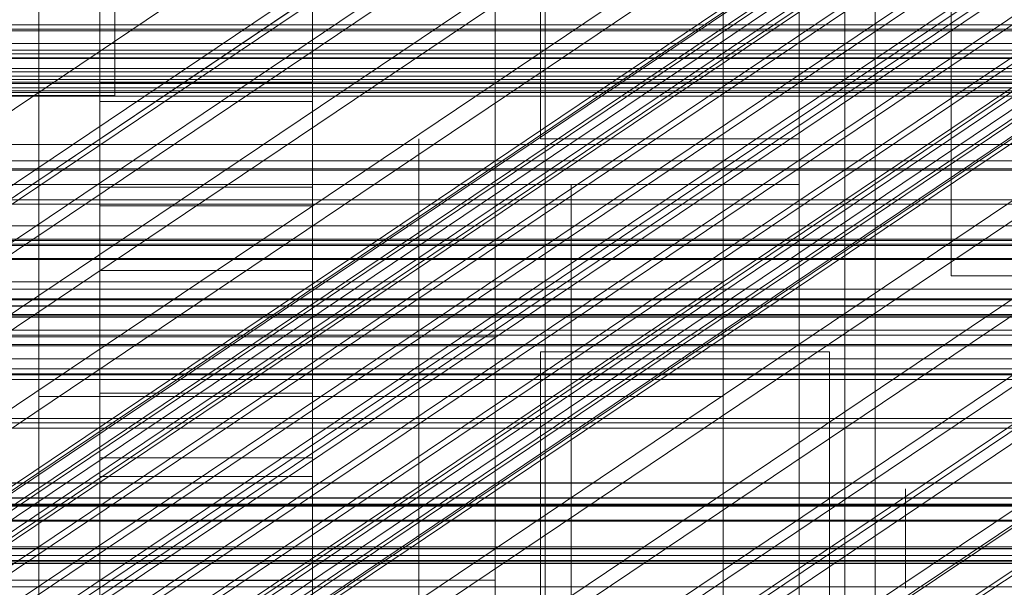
# Model space of a CAD drawing. Header units: millimetres. Extents: x -4395 to 65662, y -65530 to 6847.
# Tile 266 of 656: x 194 to 258, y -34735 to -34698. Entities that reach past the tile are written whole.
import ezdxf

# ---------------------------------------------------------------- set-up
doc = ezdxf.new("R2010")
doc.units = ezdxf.units.MM
for name, color, linetype, lineweight in [('COTAS_O', 1, 'Continuous', 0), ('COTAS_P', 1, 'Continuous', 0), ('frontal_briquetadora', 7, 'Continuous', 0), ('frontal_C01', 7, 'Continuous', 0), ('frontal_C02', 7, 'Continuous', 0), ('frontal_C03', 7, 'Continuous', 0), ('frontal_C04', 7, 'Continuous', 0), ('frontal_C05', 7, 'Continuous', 0), ('frontal_CHUTE_GRIZZLY_SEPARADOR', 7, 'Continuous', 0), ('frontal_mezcladora', 7, 'Continuous', 0), ('frontal_secador', 7, 'Continuous', 0)]:
    doc.layers.add(name, color=color, linetype=linetype, lineweight=lineweight)
doc.dimstyles.new('R19_100', dxfattribs={"dimtxt": 250, "dimasz": 150, "dimexe": 150, "dimexo": 80, "dimgap": 100, "dimtad": 1, "dimtih": 1, "dimtoh": 1, "dimdsep": 46, "dimcen": 0.09, "dimadec": 0, "dimazin": 0, "dimtfac": 1, "dimtdec": 4, "dimtofl": 0, "dimtmove": 0, "dimatfit": 3, "dimfxl": 1, "dimtolj": 1, "dimtzin": 0, "dimarcsym": 0})

# ---------------------------------------------------------------- blocks, each defined once
blk = doc.blocks.new('DIM_R33_44')
at = {"layer": 'COTAS_P'}
for p, q in [((-150, -32200), (550, -32200)), ((550, -32200), (505, -32350)), ((550, -34800), (550, -32200)), ((550, -32200), (595, -32350)), ((550, -34800), (505, -34650)), ((550, -34800), (595, -34650)), ((-150, -34800), (550, -34800))]:
    blk.add_line(p, q, dxfattribs=at)
blk.add_text('2600 P', height=250, rotation=90, dxfattribs=at).set_placement((450, -33500))
blk = doc.blocks.new('DIM_R33_47')
at = {"layer": 'COTAS_O'}
for p, q in [((-650, -34200), (-500, -34155)), ((650, -34200), (500, -34155)), ((-650, -34900), (-650, -34200)), ((-650, -34200), (650, -34200)), ((-650, -34200), (-500, -34245)), ((650, -34200), (500, -34245)), ((650, -34900), (650, -34200))]:
    blk.add_line(p, q, dxfattribs=at)
blk.add_text('1300 O', height=250, dxfattribs=at).set_placement((0, -34100))

msp = doc.modelspace()

# ---------------------------------------------------------------- linework, layer by layer
at = {"layer": 'frontal_briquetadora'}
for p, q in [((200, -34483.291), (200, -34703.142)), ((255, -34715), (255, -34685)), ((200, -34703.142), (200, -34698)), ((200, -34703.142), (-160, -34703.142)), ((255, -34715), (260, -34715))]:
    msp.add_line(p, q, dxfattribs=at)
at = {"layer": 'frontal_C01'}
for p, q in [((250, -35948.128), (250, -33252.594)), ((250, -33257.389), (250, -35952.922)), ((146.872, -34740.204), (331.181, -34616.335)), ((148.32, -34740.469), (332.629, -34616.599)), ((146.383, -34741.38), (330.692, -34617.511)), ((150.629, -34742.155), (334.938, -34618.286)), ((141.218, -34763.758), (355.017, -34620.069)), ((146.887, -34743.915), (331.197, -34620.046)), ((141.045, -34764.174), (354.844, -34620.486)), ((141.731, -34763.851), (355.53, -34620.163)), ((142.549, -34764.449), (356.348, -34620.76)), ((141.224, -34765.072), (355.022, -34621.384)), ((153.641, -34745.149), (337.95, -34621.28)), ((143.617, -34765.51), (357.415, -34621.821)), ((141.742, -34766.392), (355.541, -34622.703)), ((144.861, -34766.961), (358.659, -34623.273)), ((148.35, -34747.638), (332.659, -34623.769)), ((142.565, -34768.041), (356.363, -34624.353)), ((359.995, -34625.016), (146.196, -34768.705)), ((157.152, -34749.246), (341.461, -34625.376)), ((143.635, -34769.909), (357.434, -34626.221)), ((147.533, -34770.621), (361.332, -34626.933)), ((144.881, -34771.869), (358.68, -34628.18)), ((150.672, -34752.294), (334.981, -34628.425)), ((148.779, -34772.58), (362.578, -34628.892)), ((146.218, -34773.785), (360.017, -34630.097)), ((345.231, -34630.297), (160.922, -34754.166)), ((149.85, -34774.449), (363.648, -34630.76)), ((147.554, -34775.529), (361.352, -34631.84)), ((150.672, -34776.098), (364.471, -34632.41)), ((148.798, -34776.98), (362.596, -34633.292)), ((151.191, -34777.417), (364.989, -34633.729)), ((153.694, -34757.566), (338.003, -34633.697)), ((149.865, -34778.041), (363.664, -34634.353)), ((150.683, -34778.639), (364.482, -34634.95)), ((151.369, -34778.316), (365.168, -34634.627)), ((151.196, -34778.732), (364.995, -34635.044)), ((164.693, -34759.575), (349.002, -34635.706)), ((157.211, -34763.095), (341.52, -34639.226)), ((168.21, -34765.104), (352.519, -34641.235)), ((160.982, -34768.505), (345.291, -34644.635)), ((171.232, -34770.377), (355.541, -34646.507)), ((164.752, -34773.425), (349.061, -34649.556)), ((173.554, -34775.033), (357.863, -34651.164)), ((168.263, -34777.522), (352.572, -34653.653)), ((175.016, -34778.755), (359.326, -34654.886)), ((171.275, -34780.516), (355.584, -34656.646)), ((175.521, -34781.291), (359.83, -34657.422)), ((173.584, -34782.202), (357.893, -34658.333)), ((175.032, -34782.467), (359.341, -34658.597)), ((228.298, -34680.553), (130, -34746.617)), ((228.298, -34955.558), (228.298, -34680.553)), ((130, -34752.376), (228.298, -34686.312)), ((228.298, -34686.312), (228.298, -34961.317)), ((-440, -34698.51), (440, -34698.51)), ((-440, -34698.89), (440, -34698.89)), ((-440, -34700.408), (440, -34700.408)), ((-311.15, -34700.176), (311.15, -34700.176)), ((-440, -34700.718), (440, -34700.718)), ((-311.15, -34701.37), (311.15, -34701.37)), ((-440, -34701.884), (440, -34701.884)), ((-440, -34702.103), (440, -34702.103)), ((-440, -34702.835), (440, -34702.835)), ((-440, -34702.949), (440, -34702.949)), ((-440, -34703.198), (440, -34703.198)), ((-311.15, -34706.362), (311.15, -34706.362)), ((-311.15, -34707.433), (311.15, -34707.433)), ((-311.15, -34711.719), (311.15, -34711.719)), ((-311.15, -34712.594), (311.15, -34712.594)), ((-311.15, -34715.883), (311.15, -34715.883)), ((-311.15, -34716.501), (311.15, -34716.501)), ((-311.15, -34718.568), (311.15, -34718.568)), ((-311.15, -34718.888), (311.15, -34718.888)), ((-311.15, -34719.594), (311.15, -34719.594))]:
    msp.add_line(p, q, dxfattribs=at)
at = {"layer": 'frontal_C02'}
for p, q in [((250, -35767.183), (250, -32921.727)), ((250, -32926.497), (250, -35771.953)), ((228.298, -34746.19), (228.298, -34455.696)), ((228.298, -34461.426), (228.298, -34751.921)), ((146.872, -34805.433), (331.181, -34682.179)), ((148.32, -34805.591), (332.629, -34682.337)), ((146.383, -34806.716), (330.692, -34683.462)), ((150.629, -34807.179), (334.938, -34683.924)), ((146.887, -34809.352), (331.197, -34686.098))]:
    msp.add_line(p, q, dxfattribs=at)
at = {"layer": 'frontal_C03'}
for p, q in [((1270, -34698.794), (-1230, -34698.794)), ((-1230, -34699.726), (1270, -34699.726)), ((1270, -34700.668), (-1230, -34700.668)), ((1270, -34701.6), (-1230, -34701.6)), ((1270, -34702.267), (-1230, -34702.267)), ((1270, -34702.653), (-1230, -34702.653)), ((1270, -34707.974), (-1230, -34707.974)), ((1270, -34708.059), (-1230, -34708.059)), ((1270, -34712.674), (-1230, -34712.674)), ((1270, -34712.916), (-1230, -34712.916)), ((1270, -34713.858), (-1230, -34713.858)), ((1270, -34713.924), (-1230, -34713.924)), ((1270, -34716.583), (-1230, -34716.583)), ((1270, -34716.969), (-1230, -34716.969)), ((1270, -34717.529), (-1230, -34717.529)), ((1270, -34717.635), (-1230, -34717.635)), ((1270, -34717.719), (-1230, -34717.719)), ((-1230, -34718.567), (1270, -34718.567)), ((1270, -34719.509), (-1230, -34719.509)), ((1270, -34720.441), (-1230, -34720.441)), ((1270, -34721.108), (-1230, -34721.108)), ((1270, -34721.442), (-1230, -34721.442)), ((1270, -34721.494), (-1230, -34721.494)), ((1270, -34721.804), (-1230, -34721.804)), ((1270, -34724.38), (-1230, -34724.38)), ((1270, -34724.663), (-1230, -34724.663)), ((1516, -34728.589), (-1476, -34728.589)), ((1516, -34728.616), (-1476, -34728.616)), ((1516, -34729.58), (-1476, -34729.58)), ((1516, -34729.607), (-1476, -34729.607)), ((1516, -34730.058), (-1476, -34730.058)), ((1516, -34730.134), (-1476, -34730.134)), ((1516, -34731.049), (-1476, -34731.049)), ((1516, -34731.124), (-1476, -34731.124)), ((1516, -34732.798), (-1476, -34732.798)), ((1516, -34732.911), (-1476, -34732.911)), ((1270, -34732.945), (-1230, -34732.945)), ((-1230, -34733.372), (1270, -34733.372)), ((1516, -34733.789), (-1476, -34733.789)), ((1516, -34733.902), (-1476, -34733.902)), ((-1230, -34733.7), (1270, -34733.7)), ((1270, -34735.424), (-1230, -34735.424))]:
    msp.add_line(p, q, dxfattribs=at)
at = {"layer": 'frontal_C04'}
for p, q in [((225, -34411.606), (225, -35487.488)), ((225, -34417.244), (225, -35493.126)), ((225, -35516.618), (225, -34440.737)), ((250, -34440.737), (250, -35516.618)), ((225, -34558.198), (225, -35634.08)), ((225, -34563.836), (225, -35639.718)), ((225, -34605.183), (225, -35681.065)), ((250, -34605.183), (250, -35681.065)), ((199, -34666.615), (199, -34702.323)), ((213, -34702.323), (213, -34666.615)), ((199, -34709.164), (199, -34673.455)), ((213, -34673.455), (213, -34709.164)), ((199, -34678.928), (199, -34714.636)), ((213, -34714.636), (213, -34678.928)), ((199, -34721.476), (199, -34685.768)), ((213, -34685.768), (213, -34721.476)), ((199, -34691.24), (199, -34726.949)), ((213, -34726.949), (213, -34691.24)), ((199, -34733.789), (199, -34698.081)), ((213, -34698.081), (213, -34733.789)), ((199, -34702.323), (213, -34702.323)), ((199, -34702.323), (199, -34709.164)), ((213, -34702.323), (213, -34709.164)), ((213, -34703.553), (199, -34703.553)), ((199, -34703.553), (199, -34739.261)), ((199, -34710.393), (199, -34703.553)), ((213, -34739.261), (213, -34703.553)), ((213, -34703.553), (213, -34710.393)), ((213, -34709.164), (199, -34709.164)), ((199, -34710.393), (213, -34710.393)), ((199, -34746.102), (199, -34710.393)), ((213, -34710.393), (213, -34746.102)), ((199, -34714.636), (213, -34714.636)), ((199, -34714.636), (199, -34721.476)), ((213, -34714.636), (213, -34721.476)), ((213, -34715.866), (199, -34715.866)), ((199, -34715.866), (199, -34751.574)), ((199, -34722.706), (199, -34715.866)), ((213, -34751.574), (213, -34715.866)), ((213, -34715.866), (213, -34722.706)), ((213, -34721.476), (199, -34721.476)), ((199, -34722.706), (213, -34722.706)), ((199, -34758.414), (199, -34722.706)), ((213, -34722.706), (213, -34758.414)), ((199, -34726.949), (213, -34726.949)), ((199, -34726.949), (199, -34733.789)), ((213, -34726.949), (213, -34733.789)), ((213, -34728.178), (199, -34728.178)), ((199, -34728.178), (199, -34763.887)), ((199, -34735.019), (199, -34728.178)), ((213, -34763.887), (213, -34728.178)), ((213, -34728.178), (213, -34735.019)), ((213, -34733.789), (199, -34733.789)), ((199, -34735.019), (213, -34735.019)), ((199, -34770.727), (199, -34735.019)), ((213, -34735.019), (213, -34770.727))]:
    msp.add_line(p, q, dxfattribs=at)
at = {"layer": 'frontal_C05'}
for p, q in [((225, -34706), (225, -34689)), ((228, -34706), (228, -34689)), ((220, -34706), (220, -34706.066)), ((220, -34706.263), (220, -34706.066)), ((220, -34706.592), (220, -34706.263)), ((225, -34709), (225, -34706)), ((228, -34706), (245, -34706)), ((232.271, -34706), (232.258, -34706)), ((232.292, -34706), (232.271, -34706)), ((232.319, -34706), (232.292, -34706)), ((232.353, -34706), (232.319, -34706)), ((232.393, -34706), (232.353, -34706)), ((232.44, -34706), (232.393, -34706)), ((232.493, -34706), (232.44, -34706)), ((232.553, -34706), (232.493, -34706)), ((232.618, -34706), (232.553, -34706)), ((232.69, -34706), (232.618, -34706)), ((232.767, -34706), (232.69, -34706)), ((232.85, -34706), (232.767, -34706)), ((232.938, -34706), (232.85, -34706)), ((233.031, -34706), (232.938, -34706)), ((233.13, -34706), (233.031, -34706)), ((233.232, -34706), (233.13, -34706)), ((233.34, -34706), (233.232, -34706)), ((233.451, -34706), (233.34, -34706)), ((233.566, -34706), (233.451, -34706)), ((233.685, -34706), (233.566, -34706)), ((233.807, -34706), (233.685, -34706)), ((233.932, -34706), (233.807, -34706)), ((234.059, -34706), (233.932, -34706)), ((234.189, -34706), (234.059, -34706)), ((234.321, -34706), (234.189, -34706)), ((234.455, -34706), (234.321, -34706)), ((234.59, -34706), (234.455, -34706)), ((234.726, -34706), (234.59, -34706)), ((234.863, -34706), (234.726, -34706)), ((235, -34706), (234.863, -34706)), ((235.137, -34706), (235, -34706)), ((235.274, -34706), (235.137, -34706)), ((235.41, -34706), (235.274, -34706)), ((235.545, -34706), (235.41, -34706)), ((235.679, -34706), (235.545, -34706)), ((235.811, -34706), (235.679, -34706)), ((235.941, -34706), (235.811, -34706)), ((236.068, -34706), (235.941, -34706)), ((236.193, -34706), (236.068, -34706)), ((236.315, -34706), (236.193, -34706)), ((236.434, -34706), (236.315, -34706)), ((236.549, -34706), (236.434, -34706)), ((236.66, -34706), (236.549, -34706)), ((236.768, -34706), (236.66, -34706)), ((236.87, -34706), (236.768, -34706)), ((236.969, -34706), (236.87, -34706)), ((237.062, -34706), (236.969, -34706)), ((237.15, -34706), (237.062, -34706)), ((237.233, -34706), (237.15, -34706)), ((237.31, -34706), (237.233, -34706)), ((237.382, -34706), (237.31, -34706)), ((237.447, -34706), (237.382, -34706)), ((237.507, -34706), (237.447, -34706)), ((237.56, -34706), (237.507, -34706)), ((237.607, -34706), (237.56, -34706)), ((237.647, -34706), (237.607, -34706)), ((237.681, -34706), (237.647, -34706)), ((237.708, -34706), (237.681, -34706)), ((237.729, -34706), (237.708, -34706)), ((237.742, -34706), (237.729, -34706)), ((245, -34709), (245, -34706)), ((220, -34707.051), (220, -34706.592)), ((220, -34707.639), (220, -34707.051)), ((220, -34708.355), (220, -34707.639)), ((220, -34709.196), (220, -34708.355)), ((-205, -34709), (245, -34709)), ((220, -34709), (220, -34709.062)), ((220, -34709.248), (220, -34709.062)), ((220, -34710.162), (220, -34709.196)), ((220, -34709.558), (220, -34709.248)), ((225, -34709), (228, -34709)), ((228, -34709), (245, -34709)), ((230, -34709), (230, -34709.062)), ((230, -34709.062), (230, -34709.248)), ((230, -34709.248), (230, -34709.558)), ((232.015, -34709), (232.004, -34709)), ((232.023, -34709), (232.008, -34709)), ((232.034, -34709), (232.015, -34709)), ((232.046, -34709), (232.023, -34709)), ((232.059, -34709), (232.034, -34709)), ((232.075, -34709), (232.046, -34709)), ((232.093, -34709), (232.059, -34709)), ((232.112, -34709), (232.075, -34709)), ((232.133, -34709), (232.093, -34709)), ((232.156, -34709), (232.112, -34709)), ((232.181, -34709), (232.133, -34709)), ((232.207, -34709), (232.156, -34709)), ((232.175, -34709), (232.228, -34709)), ((232.236, -34709), (232.181, -34709)), ((232.265, -34709), (232.207, -34709)), ((232.228, -34709), (232.288, -34709)), ((232.297, -34709), (232.236, -34709)), ((232.271, -34709), (232.258, -34709)), ((232.33, -34709), (232.265, -34709)), ((232.292, -34709), (232.271, -34709)), ((232.288, -34709), (232.354, -34709)), ((232.319, -34709), (232.292, -34709)), ((232.365, -34709), (232.297, -34709)), ((232.353, -34709), (232.319, -34709)), ((232.402, -34709), (232.33, -34709)), ((232.393, -34709), (232.353, -34709)), ((232.354, -34709), (232.427, -34709)), ((232.44, -34709), (232.365, -34709)), ((232.44, -34709), (232.393, -34709)), ((232.48, -34709), (232.402, -34709)), ((232.427, -34709), (232.506, -34709)), ((232.521, -34709), (232.44, -34709)), ((232.493, -34709), (232.44, -34709)), ((232.564, -34709), (232.48, -34709)), ((232.553, -34709), (232.493, -34709)), ((232.506, -34709), (232.59, -34709)), ((232.609, -34709), (232.521, -34709)), ((232.618, -34709), (232.553, -34709)), ((232.655, -34709), (232.564, -34709)), ((232.59, -34709), (232.681, -34709)), ((232.702, -34709), (232.609, -34709)), ((232.69, -34709), (232.618, -34709)), ((232.751, -34709), (232.655, -34709)), ((232.681, -34709), (232.777, -34709)), ((232.767, -34709), (232.69, -34709)), ((232.801, -34709), (232.702, -34709)), ((232.852, -34709), (232.751, -34709)), ((232.85, -34709), (232.767, -34709)), ((232.777, -34709), (232.879, -34709)), ((232.905, -34709), (232.801, -34709)), ((232.938, -34709), (232.85, -34709)), ((232.959, -34709), (232.852, -34709)), ((232.879, -34709), (232.985, -34709)), ((233.015, -34709), (232.905, -34709)), ((233.031, -34709), (232.938, -34709)), ((233.072, -34709), (232.959, -34709)), ((232.985, -34709), (233.097, -34709)), ((233.13, -34709), (233.015, -34709)), ((233.13, -34709), (233.031, -34709)), ((233.189, -34709), (233.072, -34709)), ((233.097, -34709), (233.213, -34709)), ((233.249, -34709), (233.13, -34709)), ((233.232, -34709), (233.13, -34709)), ((233.31, -34709), (233.189, -34709)), ((233.213, -34709), (233.333, -34709)), ((233.34, -34709), (233.232, -34709)), ((233.372, -34709), (233.249, -34709)), ((233.436, -34709), (233.31, -34709)), ((233.333, -34709), (233.458, -34709)), ((233.451, -34709), (233.34, -34709)), ((233.5, -34709), (233.372, -34709)), ((233.565, -34709), (233.436, -34709)), ((233.566, -34709), (233.451, -34709)), ((233.458, -34709), (233.586, -34709)), ((233.631, -34709), (233.5, -34709)), ((233.698, -34709), (233.565, -34709)), ((233.685, -34709), (233.566, -34709)), ((233.586, -34709), (233.717, -34709)), ((233.766, -34709), (233.631, -34709)), ((233.807, -34709), (233.685, -34709)), ((233.835, -34709), (233.698, -34709)), ((233.717, -34709), (233.852, -34709)), ((233.904, -34709), (233.766, -34709)), ((233.932, -34709), (233.807, -34709)), ((233.974, -34709), (233.835, -34709)), ((233.852, -34709), (233.989, -34709)), ((234.045, -34709), (233.904, -34709)), ((234.059, -34709), (233.932, -34709)), ((234.116, -34709), (233.974, -34709)), ((233.989, -34709), (234.129, -34709)), ((234.187, -34709), (234.045, -34709)), ((234.189, -34709), (234.059, -34709)), ((234.26, -34709), (234.116, -34709)), ((234.129, -34709), (234.271, -34709)), ((234.332, -34709), (234.187, -34709)), ((234.321, -34709), (234.189, -34709)), ((234.406, -34709), (234.26, -34709)), ((234.271, -34709), (234.415, -34709)), ((234.455, -34709), (234.321, -34709)), ((234.479, -34709), (234.332, -34709)), ((234.553, -34709), (234.406, -34709)), ((234.415, -34709), (234.56, -34709)), ((234.59, -34709), (234.455, -34709)), ((234.627, -34709), (234.479, -34709)), ((234.701, -34709), (234.553, -34709)), ((234.56, -34709), (234.706, -34709)), ((234.726, -34709), (234.59, -34709)), ((234.776, -34709), (234.627, -34709)), ((234.85, -34709), (234.701, -34709)), ((234.706, -34709), (234.853, -34709)), ((234.863, -34709), (234.726, -34709)), ((234.925, -34709), (234.776, -34709)), ((235, -34709), (234.85, -34709)), ((235, -34709), (234.863, -34709)), ((235.075, -34709), (234.925, -34709)), ((235, -34709), (235.147, -34709)), ((235.137, -34709), (235, -34709)), ((235.224, -34709), (235.075, -34709)), ((235.274, -34709), (235.137, -34709)), ((235.147, -34709), (235.294, -34709)), ((235.299, -34709), (235.15, -34709)), ((235.373, -34709), (235.224, -34709)), ((235.41, -34709), (235.274, -34709)), ((235.294, -34709), (235.44, -34709)), ((235.447, -34709), (235.299, -34709)), ((235.521, -34709), (235.373, -34709)), ((235.545, -34709), (235.41, -34709)), ((235.44, -34709), (235.585, -34709)), ((235.594, -34709), (235.447, -34709)), ((235.668, -34709), (235.521, -34709)), ((235.679, -34709), (235.545, -34709)), ((235.585, -34709), (235.729, -34709)), ((235.74, -34709), (235.594, -34709)), ((235.813, -34709), (235.668, -34709)), ((235.811, -34709), (235.679, -34709)), ((235.729, -34709), (235.871, -34709)), ((235.884, -34709), (235.74, -34709)), ((235.941, -34709), (235.811, -34709)), ((235.955, -34709), (235.813, -34709)), ((235.871, -34709), (236.011, -34709)), ((236.026, -34709), (235.884, -34709)), ((236.068, -34709), (235.941, -34709)), ((236.096, -34709), (235.955, -34709)), ((236.011, -34709), (236.148, -34709)), ((236.165, -34709), (236.026, -34709)), ((236.193, -34709), (236.068, -34709)), ((236.234, -34709), (236.096, -34709)), ((236.148, -34709), (236.283, -34709)), ((236.302, -34709), (236.165, -34709)), ((236.315, -34709), (236.193, -34709)), ((236.369, -34709), (236.234, -34709)), ((236.283, -34709), (236.414, -34709)), ((236.435, -34709), (236.302, -34709)), ((236.434, -34709), (236.315, -34709)), ((236.5, -34709), (236.369, -34709)), ((236.414, -34709), (236.542, -34709)), ((236.549, -34709), (236.434, -34709)), ((236.564, -34709), (236.435, -34709)), ((236.628, -34709), (236.5, -34709)), ((236.542, -34709), (236.667, -34709)), ((236.66, -34709), (236.549, -34709)), ((236.69, -34709), (236.564, -34709)), ((236.751, -34709), (236.628, -34709)), ((236.768, -34709), (236.66, -34709)), ((236.667, -34709), (236.787, -34709)), ((236.811, -34709), (236.69, -34709)), ((236.87, -34709), (236.751, -34709)), ((236.87, -34709), (236.768, -34709)), ((236.787, -34709), (236.903, -34709)), ((236.928, -34709), (236.811, -34709)), ((236.985, -34709), (236.87, -34709)), ((236.969, -34709), (236.87, -34709)), ((236.903, -34709), (237.015, -34709)), ((237.041, -34709), (236.928, -34709)), ((237.062, -34709), (236.969, -34709)), ((237.095, -34709), (236.985, -34709)), ((237.015, -34709), (237.121, -34709)), ((237.148, -34709), (237.041, -34709)), ((237.15, -34709), (237.062, -34709)), ((237.199, -34709), (237.095, -34709)), ((237.121, -34709), (237.223, -34709)), ((237.249, -34709), (237.148, -34709)), ((237.233, -34709), (237.15, -34709)), ((237.298, -34709), (237.199, -34709)), ((237.223, -34709), (237.319, -34709)), ((237.31, -34709), (237.233, -34709)), ((237.345, -34709), (237.249, -34709)), ((237.391, -34709), (237.298, -34709)), ((237.382, -34709), (237.31, -34709)), ((237.319, -34709), (237.41, -34709)), ((237.436, -34709), (237.345, -34709)), ((237.447, -34709), (237.382, -34709)), ((237.479, -34709), (237.391, -34709)), ((237.41, -34709), (237.494, -34709)), ((237.52, -34709), (237.436, -34709)), ((237.507, -34709), (237.447, -34709)), ((237.56, -34709), (237.479, -34709)), ((237.494, -34709), (237.573, -34709)), ((237.56, -34709), (237.507, -34709)), ((237.598, -34709), (237.52, -34709)), ((237.635, -34709), (237.56, -34709)), ((237.607, -34709), (237.56, -34709)), ((237.573, -34709), (237.646, -34709)), ((237.67, -34709), (237.598, -34709)), ((237.647, -34709), (237.607, -34709)), ((237.703, -34709), (237.635, -34709)), ((237.646, -34709), (237.712, -34709)), ((237.681, -34709), (237.647, -34709)), ((237.735, -34709), (237.67, -34709)), ((237.708, -34709), (237.681, -34709)), ((237.764, -34709), (237.703, -34709)), ((237.729, -34709), (237.708, -34709)), ((237.712, -34709), (237.772, -34709)), ((237.742, -34709), (237.729, -34709)), ((237.793, -34709), (237.735, -34709)), ((237.819, -34709), (237.764, -34709)), ((237.772, -34709), (237.825, -34709)), ((237.844, -34709), (237.793, -34709)), ((237.867, -34709), (237.819, -34709)), ((237.888, -34709), (237.844, -34709)), ((237.907, -34709), (237.867, -34709)), ((237.925, -34709), (237.888, -34709)), ((237.941, -34709), (237.907, -34709)), ((237.954, -34709), (237.925, -34709)), ((237.966, -34709), (237.941, -34709)), ((237.977, -34709), (237.954, -34709)), ((237.985, -34709), (237.966, -34709)), ((237.992, -34709), (237.977, -34709)), ((237.996, -34709), (237.985, -34709)), ((245, -34713), (245, -34709)), ((220, -34709.991), (220, -34709.558)), ((220, -34710.546), (220, -34709.991)), ((230, -34709.558), (230, -34709.991)), ((230, -34709.991), (230, -34710.546)), ((220, -34711.249), (220, -34710.162)), ((220, -34711.221), (220, -34710.546)), ((230, -34710.546), (230, -34711.221)), ((220, -34712.015), (220, -34711.221)), ((220, -34712.454), (220, -34711.249)), ((230, -34711.221), (230, -34712.015)), ((220, -34712.926), (220, -34712.015)), ((230, -34712.015), (230, -34712.926)), ((220, -34713.776), (220, -34712.454)), ((-205, -34713), (245, -34713)), ((220, -34713.952), (220, -34712.926)), ((220, -34713), (220, -34713.057)), ((220, -34713.057), (220, -34713.229)), ((220, -34713.229), (220, -34713.514)), ((225, -34713), (225, -34713.057)), ((225, -34713.057), (225, -34713.229)), ((225, -34713.229), (225, -34713.514)), ((230, -34712.926), (230, -34713.952)), ((230, -34712.96), (230, -34713.017)), ((230, -34713.189), (230, -34713.017)), ((230, -34713.474), (230, -34713.189)), ((232.015, -34713), (232.004, -34713)), ((232.023, -34713), (232.008, -34713)), ((232.034, -34713), (232.015, -34713)), ((232.046, -34713), (232.023, -34713)), ((232.059, -34713), (232.034, -34713)), ((232.075, -34713), (232.046, -34713)), ((232.093, -34713), (232.059, -34713)), ((232.112, -34713), (232.075, -34713)), ((232.133, -34713), (232.093, -34713)), ((232.156, -34713), (232.112, -34713)), ((232.181, -34713), (232.133, -34713)), ((232.207, -34713), (232.156, -34713)), ((232.175, -34713), (232.228, -34713)), ((232.236, -34713), (232.181, -34713)), ((232.265, -34713), (232.207, -34713)), ((232.228, -34713), (232.288, -34713)), ((232.297, -34713), (232.236, -34713)), ((232.271, -34713), (232.258, -34713)), ((232.33, -34713), (232.265, -34713)), ((232.292, -34713), (232.271, -34713)), ((232.288, -34713), (232.354, -34713)), ((232.319, -34713), (232.292, -34713)), ((232.365, -34713), (232.297, -34713)), ((232.353, -34713), (232.319, -34713)), ((232.402, -34713), (232.33, -34713)), ((232.393, -34713), (232.353, -34713)), ((232.354, -34713), (232.427, -34713)), ((232.44, -34713), (232.365, -34713)), ((232.44, -34713), (232.393, -34713)), ((232.48, -34713), (232.402, -34713)), ((232.427, -34713), (232.506, -34713)), ((232.493, -34713), (232.44, -34713)), ((232.521, -34713), (232.44, -34713)), ((232.564, -34713), (232.48, -34713)), ((232.553, -34713), (232.493, -34713)), ((232.506, -34713), (232.59, -34713)), ((232.609, -34713), (232.521, -34713)), ((232.618, -34713), (232.553, -34713)), ((232.655, -34713), (232.564, -34713)), ((232.59, -34713), (232.681, -34713)), ((232.702, -34713), (232.609, -34713)), ((232.69, -34713), (232.618, -34713)), ((232.751, -34713), (232.655, -34713)), ((232.681, -34713), (232.777, -34713)), ((232.767, -34713), (232.69, -34713)), ((232.801, -34713), (232.702, -34713)), ((232.852, -34713), (232.751, -34713)), ((232.85, -34713), (232.767, -34713)), ((232.777, -34713), (232.879, -34713)), ((232.905, -34713), (232.801, -34713)), ((232.938, -34713), (232.85, -34713)), ((232.959, -34713), (232.852, -34713)), ((232.879, -34713), (232.985, -34713)), ((233.015, -34713), (232.905, -34713)), ((233.031, -34713), (232.938, -34713)), ((233.072, -34713), (232.959, -34713)), ((232.985, -34713), (233.097, -34713)), ((233.13, -34713), (233.015, -34713)), ((233.13, -34713), (233.031, -34713)), ((233.189, -34713), (233.072, -34713)), ((233.097, -34713), (233.213, -34713)), ((233.232, -34713), (233.13, -34713)), ((233.249, -34713), (233.13, -34713)), ((233.31, -34713), (233.189, -34713)), ((233.213, -34713), (233.333, -34713)), ((233.34, -34713), (233.232, -34713)), ((233.372, -34713), (233.249, -34713)), ((233.436, -34713), (233.31, -34713)), ((233.333, -34713), (233.458, -34713)), ((233.451, -34713), (233.34, -34713)), ((233.5, -34713), (233.372, -34713)), ((233.565, -34713), (233.436, -34713)), ((233.566, -34713), (233.451, -34713)), ((233.458, -34713), (233.586, -34713)), ((233.631, -34713), (233.5, -34713)), ((233.698, -34713), (233.565, -34713)), ((233.685, -34713), (233.566, -34713)), ((233.586, -34713), (233.717, -34713)), ((233.766, -34713), (233.631, -34713)), ((233.807, -34713), (233.685, -34713)), ((233.835, -34713), (233.698, -34713)), ((233.717, -34713), (233.852, -34713)), ((233.904, -34713), (233.766, -34713)), ((233.932, -34713), (233.807, -34713)), ((233.974, -34713), (233.835, -34713)), ((233.852, -34713), (233.989, -34713)), ((234.045, -34713), (233.904, -34713)), ((234.059, -34713), (233.932, -34713)), ((234.116, -34713), (233.974, -34713)), ((233.989, -34713), (234.129, -34713)), ((234.187, -34713), (234.045, -34713)), ((234.189, -34713), (234.059, -34713)), ((234.26, -34713), (234.116, -34713)), ((234.129, -34713), (234.271, -34713)), ((234.332, -34713), (234.187, -34713)), ((234.321, -34713), (234.189, -34713)), ((234.406, -34713), (234.26, -34713)), ((234.271, -34713), (234.415, -34713)), ((234.455, -34713), (234.321, -34713)), ((234.479, -34713), (234.332, -34713)), ((234.553, -34713), (234.406, -34713)), ((234.415, -34713), (234.56, -34713)), ((234.59, -34713), (234.455, -34713)), ((234.627, -34713), (234.479, -34713)), ((234.701, -34713), (234.553, -34713)), ((234.56, -34713), (234.706, -34713)), ((234.726, -34713), (234.59, -34713)), ((234.776, -34713), (234.627, -34713)), ((234.85, -34713), (234.701, -34713)), ((234.706, -34713), (234.853, -34713)), ((234.863, -34713), (234.726, -34713)), ((234.925, -34713), (234.776, -34713)), ((235, -34713), (234.85, -34713)), ((235, -34713), (234.863, -34713)), ((235.075, -34713), (234.925, -34713)), ((235.137, -34713), (235, -34713)), ((235, -34713), (235.147, -34713)), ((235.224, -34713), (235.075, -34713)), ((235.274, -34713), (235.137, -34713)), ((235.147, -34713), (235.294, -34713)), ((235.299, -34713), (235.15, -34713)), ((235.373, -34713), (235.224, -34713)), ((235.41, -34713), (235.274, -34713)), ((235.294, -34713), (235.44, -34713)), ((235.447, -34713), (235.299, -34713)), ((235.521, -34713), (235.373, -34713)), ((235.545, -34713), (235.41, -34713)), ((235.44, -34713), (235.585, -34713)), ((235.594, -34713), (235.447, -34713)), ((235.668, -34713), (235.521, -34713)), ((235.679, -34713), (235.545, -34713)), ((235.585, -34713), (235.729, -34713)), ((235.74, -34713), (235.594, -34713)), ((235.813, -34713), (235.668, -34713)), ((235.811, -34713), (235.679, -34713)), ((235.729, -34713), (235.871, -34713)), ((235.884, -34713), (235.74, -34713)), ((235.941, -34713), (235.811, -34713)), ((235.955, -34713), (235.813, -34713)), ((235.871, -34713), (236.011, -34713)), ((236.026, -34713), (235.884, -34713)), ((236.068, -34713), (235.941, -34713)), ((236.096, -34713), (235.955, -34713)), ((236.011, -34713), (236.148, -34713)), ((236.165, -34713), (236.026, -34713)), ((236.193, -34713), (236.068, -34713)), ((236.234, -34713), (236.096, -34713)), ((236.148, -34713), (236.283, -34713)), ((236.302, -34713), (236.165, -34713)), ((236.315, -34713), (236.193, -34713)), ((236.369, -34713), (236.234, -34713)), ((236.283, -34713), (236.414, -34713)), ((236.435, -34713), (236.302, -34713)), ((236.434, -34713), (236.315, -34713)), ((236.5, -34713), (236.369, -34713)), ((236.414, -34713), (236.542, -34713)), ((236.549, -34713), (236.434, -34713)), ((236.564, -34713), (236.435, -34713)), ((236.628, -34713), (236.5, -34713)), ((236.542, -34713), (236.667, -34713)), ((236.66, -34713), (236.549, -34713)), ((236.69, -34713), (236.564, -34713)), ((236.751, -34713), (236.628, -34713)), ((236.768, -34713), (236.66, -34713)), ((236.667, -34713), (236.787, -34713)), ((236.811, -34713), (236.69, -34713)), ((236.87, -34713), (236.751, -34713)), ((236.87, -34713), (236.768, -34713)), ((236.787, -34713), (236.903, -34713)), ((236.928, -34713), (236.811, -34713)), ((236.969, -34713), (236.87, -34713)), ((236.985, -34713), (236.87, -34713)), ((236.903, -34713), (237.015, -34713)), ((237.041, -34713), (236.928, -34713)), ((237.062, -34713), (236.969, -34713)), ((237.095, -34713), (236.985, -34713)), ((237.015, -34713), (237.121, -34713)), ((237.148, -34713), (237.041, -34713)), ((237.15, -34713), (237.062, -34713)), ((237.199, -34713), (237.095, -34713)), ((237.121, -34713), (237.223, -34713)), ((237.249, -34713), (237.148, -34713)), ((237.233, -34713), (237.15, -34713)), ((237.298, -34713), (237.199, -34713)), ((237.223, -34713), (237.319, -34713)), ((237.31, -34713), (237.233, -34713)), ((237.345, -34713), (237.249, -34713)), ((237.391, -34713), (237.298, -34713)), ((237.382, -34713), (237.31, -34713)), ((237.319, -34713), (237.41, -34713)), ((237.436, -34713), (237.345, -34713)), ((237.447, -34713), (237.382, -34713)), ((237.479, -34713), (237.391, -34713)), ((237.41, -34713), (237.494, -34713)), ((237.52, -34713), (237.436, -34713)), ((237.507, -34713), (237.447, -34713)), ((237.56, -34713), (237.479, -34713)), ((237.494, -34713), (237.573, -34713)), ((237.56, -34713), (237.507, -34713)), ((237.598, -34713), (237.52, -34713)), ((237.607, -34713), (237.56, -34713)), ((237.635, -34713), (237.56, -34713)), ((237.573, -34713), (237.646, -34713)), ((237.67, -34713), (237.598, -34713)), ((237.647, -34713), (237.607, -34713)), ((237.703, -34713), (237.635, -34713)), ((237.646, -34713), (237.712, -34713)), ((237.681, -34713), (237.647, -34713)), ((237.735, -34713), (237.67, -34713)), ((237.708, -34713), (237.681, -34713)), ((237.764, -34713), (237.703, -34713)), ((237.729, -34713), (237.708, -34713)), ((237.712, -34713), (237.772, -34713)), ((237.742, -34713), (237.729, -34713)), ((237.793, -34713), (237.735, -34713)), ((237.819, -34713), (237.764, -34713)), ((237.772, -34713), (237.825, -34713)), ((237.844, -34713), (237.793, -34713)), ((237.867, -34713), (237.819, -34713)), ((237.888, -34713), (237.844, -34713)), ((237.907, -34713), (237.867, -34713)), ((237.925, -34713), (237.888, -34713)), ((237.941, -34713), (237.907, -34713)), ((237.954, -34713), (237.925, -34713)), ((237.966, -34713), (237.941, -34713)), ((237.977, -34713), (237.954, -34713)), ((237.985, -34713), (237.966, -34713)), ((237.992, -34713), (237.977, -34713)), ((237.996, -34713), (237.985, -34713)), ((245, -34717), (245, -34713)), ((220, -34713.514), (220, -34713.912)), ((220, -34715.209), (220, -34713.776)), ((220, -34713.912), (220, -34714.422)), ((220, -34715.089), (220, -34713.952)), ((225, -34713.514), (225, -34713.912)), ((225, -34713.912), (225, -34714.422)), ((230, -34713.873), (230, -34713.474)), ((230, -34714.384), (230, -34713.873)), ((230, -34713.952), (230, -34715.089)), ((220, -34714.422), (220, -34715.044)), ((225, -34714.422), (225, -34715.044)), ((230, -34715.005), (230, -34714.384)), ((220, -34715.044), (220, -34715.774)), ((220, -34716.335), (220, -34715.089)), ((220, -34716.752), (220, -34715.209)), ((225, -34715.044), (225, -34715.774)), ((230, -34715.737), (230, -34715.005)), ((230, -34715.089), (230, -34716.335)), ((220, -34715.774), (220, -34716.612)), ((225, -34715.774), (225, -34716.612)), ((230, -34716.575), (230, -34715.737)), ((220, -34717.688), (220, -34716.335)), ((220, -34716.612), (220, -34717.555)), ((225, -34716.612), (225, -34717.555)), ((230, -34716.335), (230, -34717.688)), ((230, -34717.519), (230, -34716.575)), ((-205, -34717), (245, -34717)), ((-185, -34717), (225, -34717)), ((220, -34718.4), (220, -34716.752)), ((225, -34717), (250, -34717)), ((225, -34792), (225, -34717)), ((225, -34737), (225, -34717)), ((232.271, -34717), (232.258, -34717)), ((232.292, -34717), (232.271, -34717)), ((232.319, -34717), (232.292, -34717)), ((232.353, -34717), (232.319, -34717)), ((232.393, -34717), (232.353, -34717)), ((232.44, -34717), (232.393, -34717)), ((232.493, -34717), (232.44, -34717)), ((232.553, -34717), (232.493, -34717)), ((232.618, -34717), (232.553, -34717)), ((232.69, -34717), (232.618, -34717)), ((232.767, -34717), (232.69, -34717)), ((232.85, -34717), (232.767, -34717)), ((232.938, -34717), (232.85, -34717)), ((233.031, -34717), (232.938, -34717)), ((233.13, -34717), (233.031, -34717)), ((233.232, -34717), (233.13, -34717)), ((233.34, -34717), (233.232, -34717)), ((233.451, -34717), (233.34, -34717)), ((233.566, -34717), (233.451, -34717)), ((233.685, -34717), (233.566, -34717)), ((233.807, -34717), (233.685, -34717)), ((233.932, -34717), (233.807, -34717)), ((234.059, -34717), (233.932, -34717)), ((234.189, -34717), (234.059, -34717)), ((234.321, -34717), (234.189, -34717)), ((234.455, -34717), (234.321, -34717)), ((234.59, -34717), (234.455, -34717)), ((234.726, -34717), (234.59, -34717)), ((234.863, -34717), (234.726, -34717)), ((235, -34717), (234.863, -34717)), ((235.137, -34717), (235, -34717)), ((235.274, -34717), (235.137, -34717)), ((235.41, -34717), (235.274, -34717)), ((235.545, -34717), (235.41, -34717)), ((235.679, -34717), (235.545, -34717)), ((235.811, -34717), (235.679, -34717)), ((235.941, -34717), (235.811, -34717)), ((236.068, -34717), (235.941, -34717)), ((236.193, -34717), (236.068, -34717)), ((236.315, -34717), (236.193, -34717)), ((236.434, -34717), (236.315, -34717)), ((236.549, -34717), (236.434, -34717)), ((236.66, -34717), (236.549, -34717)), ((236.768, -34717), (236.66, -34717)), ((236.87, -34717), (236.768, -34717)), ((236.969, -34717), (236.87, -34717)), ((237.062, -34717), (236.969, -34717)), ((237.15, -34717), (237.062, -34717)), ((237.233, -34717), (237.15, -34717)), ((237.31, -34717), (237.233, -34717)), ((237.382, -34717), (237.31, -34717)), ((237.447, -34717), (237.382, -34717)), ((237.507, -34717), (237.447, -34717)), ((237.56, -34717), (237.507, -34717)), ((237.607, -34717), (237.56, -34717)), ((237.647, -34717), (237.607, -34717)), ((237.681, -34717), (237.647, -34717)), ((237.708, -34717), (237.681, -34717)), ((237.729, -34717), (237.708, -34717)), ((237.742, -34717), (237.729, -34717)), ((250, -34792), (250, -34717)), ((220, -34717.555), (220, -34718.602)), ((220, -34719.143), (220, -34717.688)), ((225, -34717.555), (225, -34718.602)), ((230, -34718.567), (230, -34717.519)), ((230, -34717.688), (230, -34719.143)), ((220, -34720.148), (220, -34718.4)), ((230, -34719.714), (230, -34718.567)), ((-185, -34719), (225, -34719)), ((220, -34718.602), (220, -34719.749)), ((220, -34720.698), (220, -34719.143)), ((225, -34718.602), (225, -34719.749)), ((225, -34719), (225, -34735)), ((230, -34719.143), (230, -34720.698)), ((220, -34719.749), (220, -34720.993)), ((225, -34719.749), (225, -34720.993)), ((230, -34720.96), (230, -34719.714)), ((220, -34721.993), (220, -34720.148)), ((228, -34720), (247, -34720)), ((228, -34789), (228, -34720)), ((247, -34789), (247, -34720)), ((220, -34722.347), (220, -34720.698)), ((220, -34720.993), (220, -34722.332)), ((225, -34720.993), (225, -34722.332)), ((230, -34720.698), (230, -34722.347)), ((230, -34722.3), (230, -34720.96)), ((220, -34723.931), (220, -34721.993)), ((220, -34722.332), (220, -34723.762)), ((220, -34724.088), (220, -34722.347)), ((225, -34722.332), (225, -34723.762)), ((230, -34723.731), (230, -34722.3)), ((230, -34722.347), (230, -34724.088)), ((230, -34725.25), (230, -34723.731)), ((220, -34723.762), (220, -34725.28)), ((220, -34725.955), (220, -34723.931)), ((220, -34725.916), (220, -34724.088)), ((225, -34723.762), (225, -34725.28)), ((230, -34724.088), (230, -34725.916)), ((220, -34725.28), (220, -34726.881)), ((225, -34725.28), (225, -34726.881)), ((230, -34726.853), (230, -34725.25)), ((220, -34727.826), (220, -34725.916)), ((220, -34728.062), (220, -34725.955)), ((230, -34725.916), (230, -34727.826)), ((220, -34726.881), (220, -34728.562)), ((225, -34726.881), (225, -34728.562)), ((230, -34728.536), (230, -34726.853)), ((220, -34729.813), (220, -34727.826)), ((220, -34730.245), (220, -34728.062)), ((230, -34727.826), (230, -34729.813)), ((220, -34728.562), (220, -34730.319)), ((225, -34728.562), (225, -34730.319)), ((230, -34730.295), (230, -34728.536)), ((252, -34729.035), (252, -34729)), ((252, -34729.138), (252, -34729.035)), ((252, -34729.311), (252, -34729.138)), ((252, -34729.551), (252, -34729.311)), ((252, -34729.86), (252, -34729.551)), ((220, -34731.873), (220, -34729.813)), ((230, -34729.813), (230, -34731.873)), ((252, -34730.236), (252, -34729.86)), ((220, -34732.5), (220, -34730.245)), ((220, -34730.319), (220, -34732.148)), ((225, -34730.319), (225, -34732.148)), ((230, -34732.124), (230, -34730.295)), ((252, -34730.678), (252, -34730.236)), ((252, -34731.185), (252, -34730.678)), ((252, -34731.756), (252, -34731.185)), ((220, -34734), (220, -34731.873)), ((220, -34732.148), (220, -34734.043)), ((225, -34732.148), (225, -34734.043)), ((230, -34731.873), (230, -34734)), ((230, -34734.021), (230, -34732.124)), ((252, -34732.39), (252, -34731.756)), ((220, -34734.821), (220, -34732.5)), ((252, -34733.086), (252, -34732.39)), ((252, -34733.841), (252, -34733.086)), ((220, -34736.189), (220, -34734)), ((220, -34734.043), (220, -34736)), ((225, -34734.043), (225, -34736)), ((230, -34734), (230, -34736.189)), ((230, -34735.98), (230, -34734.021)), ((252, -34734.654), (252, -34733.841)), ((252, -34735.523), (252, -34734.654)), ((-185, -34735), (225, -34735)), ((220, -34737.202), (220, -34734.821))]:
    msp.add_line(p, q, dxfattribs=at)
at = {"layer": 'frontal_CHUTE_GRIZZLY_SEPARADOR'}
for p, q in [((245, -34759), (245, -34639)), ((245, -34639), (245, -35179)), ((248, -35179), (248, -34639)), ((248, -34639), (248, -34759))]:
    msp.add_line(p, q, dxfattribs=at)
at = {"layer": 'frontal_mezcladora'}
for p, q in [((240, -34681.107), (240, -34715.398)), ((195, -34686.573), (195, -34722.921)), ((240, -34686.573), (240, -34722.921)), ((-625, -34710), (625, -34710)), ((150, -34710), (625, -34710)), ((-420, -34715.398), (240, -34715.398)), ((240, -34715.398), (240, -34737.414)), ((195, -34722.921), (195, -34746.259)), ((195, -34722.921), (240, -34722.921)), ((240, -34722.921), (240, -34746.259)), ((-625, -34725), (625, -34725)), ((-625, -34730), (625, -34730)), ((150, -34730), (625, -34730))]:
    msp.add_line(p, q, dxfattribs=at)
at = {"layer": 'frontal_secador'}
for p, q in [((1250, -34702.349), (-1250, -34702.349)), ((1250, -34710.291), (-1250, -34710.291)), ((1250, -34713), (-1250, -34713))]:
    msp.add_line(p, q, dxfattribs=at)

# ---------------------------------------------------------------- dimensions: what is measured, and where the dimension line sits
at = {"layer": 'COTAS_O'}
dim = msp.add_aligned_dim(p1=(-650, -34900), p2=(650, -34900), distance=700, text='<> O', dimstyle='R19_100', dxfattribs=at)
dim.commit()
dim.dimension.update_dxf_attribs({"geometry": 'DIM_R33_47', "text_midpoint": (0, -34200)})
at = {"layer": 'COTAS_P'}
dim = msp.add_aligned_dim(p1=(-150, -34800), p2=(-150, -32200), distance=-700, text='<> P', dimstyle='R19_100', dxfattribs=at)
dim.commit()
dim.dimension.update_dxf_attribs({"geometry": 'DIM_R33_44', "text_midpoint": (550, -33500)})

doc.saveas('drawing.dxf')
